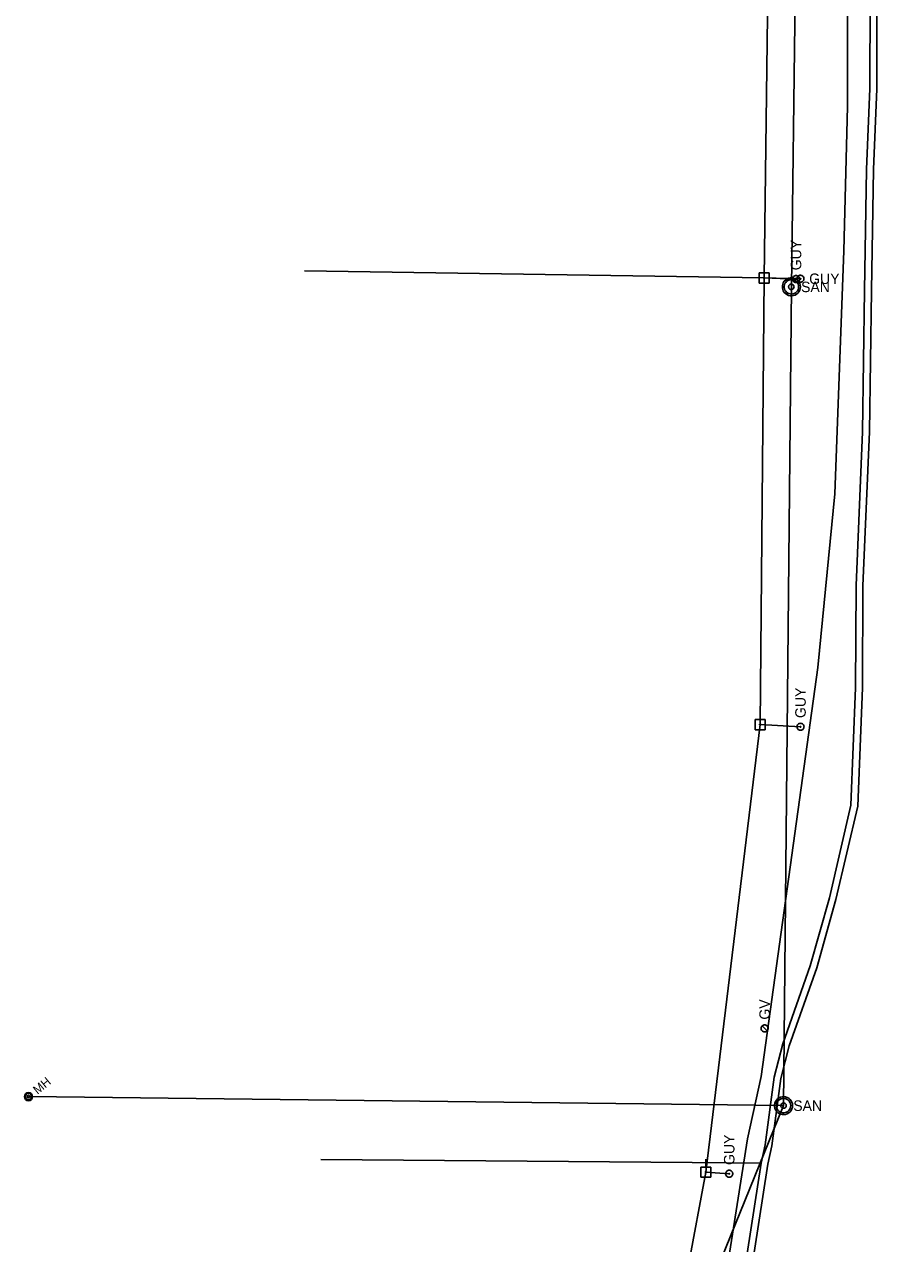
# Model space of a CAD drawing. Extents: x 596028 to 606371, y 330010 to 403088.
# Drawn here: x 601678.1 to 601991.3, y 356367.2 to 356814.2 of the extents above; entities that cross this region are included whole.
import ezdxf

# ---------------------------------------------------------------- set-up
doc = ezdxf.new("R2010")
doc.units = 0
for name, color, linetype in [('E_UTL_EGuyWire', 7, 'Continuous'), ('E_UTL_EPowerPole', 7, 'Continuous'), ('E_UTL_G', 7, 'Continuous'), ('E_UTL_G_UG', 7, 'Continuous'), ('E_UTL_Overhead', 7, 'Continuous'), ('E_UTL_SAN_MH', 7, 'Continuous'), ('E_UTL_SAN_UG', 7, 'Continuous'), ('E_UTL_T_UG', 7, 'Continuous')]:
    doc.layers.add(name, color=color, linetype=linetype)

msp = doc.modelspace()

# ---------------------------------------------------------------- linework, layer by layer
at = {"layer": 'E_UTL_EGuyWire'}
for p, q in [((601961.04, 356720.81), (601949.4, 356721.2)), ((601962.65, 356720.91), (601949.4, 356721.2)), ((601962.68, 356556.65), (601947.92, 356557.45)), ((601936.54, 356392.79), (601928.02, 356393.42))]:
    msp.add_line(p, q, dxfattribs=at)
for points in [[(601961.04, 356722.09), (601960.79, 356722.07), (601960.56, 356722), (601960.34, 356721.89), (601960.15, 356721.74), (601959.99, 356721.55), (601959.87, 356721.34), (601959.79, 356721.11), (601959.75, 356720.87), (601959.77, 356720.62), (601959.82, 356720.39), (601959.92, 356720.16), (601960.07, 356719.97), (601960.24, 356719.8), (601960.45, 356719.67), (601960.67, 356719.58), (601960.91, 356719.53), (601961.16, 356719.53), (601961.4, 356719.58), (601961.62, 356719.67), (601961.83, 356719.8), (601962.01, 356719.97), (601962.15, 356720.16), (601962.25, 356720.39), (601962.31, 356720.62), (601962.32, 356720.87), (601962.28, 356721.11), (601962.2, 356721.34), (601962.08, 356721.55), (601961.92, 356721.74), (601961.73, 356721.89), (601961.51, 356722), (601961.28, 356722.07), (601961.04, 356722.09)], [(601961.04, 356720.97), (601961.01, 356720.96), (601960.98, 356720.96), (601960.95, 356720.94), (601960.93, 356720.92), (601960.91, 356720.9), (601960.89, 356720.87), (601960.88, 356720.84), (601960.88, 356720.81), (601960.88, 356720.78), (601960.88, 356720.75), (601960.9, 356720.73), (601960.91, 356720.7), (601960.94, 356720.68), (601960.96, 356720.66), (601960.99, 356720.65), (601961.02, 356720.65), (601961.05, 356720.65), (601961.08, 356720.65), (601961.11, 356720.66), (601961.14, 356720.68), (601961.16, 356720.7), (601961.18, 356720.73), (601961.19, 356720.75), (601961.19, 356720.78), (601961.2, 356720.81), (601961.19, 356720.84), (601961.18, 356720.87), (601961.17, 356720.9), (601961.15, 356720.92), (601961.12, 356720.94), (601961.1, 356720.96), (601961.07, 356720.96), (601961.04, 356720.97)], [(601963.93, 356720.91), (601963.91, 356721.15), (601963.84, 356721.38), (601963.73, 356721.6), (601963.57, 356721.79), (601963.39, 356721.95), (601963.18, 356722.07), (601962.95, 356722.15), (601962.71, 356722.19), (601962.46, 356722.18), (601962.23, 356722.12), (601962, 356722.02), (601961.81, 356721.88), (601961.64, 356721.7), (601961.51, 356721.49), (601961.41, 356721.27), (601961.37, 356721.03), (601961.37, 356720.78), (601961.41, 356720.54), (601961.51, 356720.32), (601961.64, 356720.11), (601961.81, 356719.94), (601962, 356719.8), (601962.23, 356719.69), (601962.46, 356719.64), (601962.71, 356719.62), (601962.95, 356719.66), (601963.18, 356719.74), (601963.39, 356719.86), (601963.57, 356720.02), (601963.73, 356720.21), (601963.84, 356720.43), (601963.91, 356720.66), (601963.93, 356720.91)], [(601962.81, 356720.91), (601962.8, 356720.94), (601962.79, 356720.97), (601962.78, 356720.99), (601962.76, 356721.02), (601962.74, 356721.04), (601962.71, 356721.05), (601962.68, 356721.06), (601962.65, 356721.07), (601962.62, 356721.07), (601962.59, 356721.06), (601962.57, 356721.05), (601962.54, 356721.03), (601962.52, 356721.01), (601962.5, 356720.98), (601962.49, 356720.95), (601962.49, 356720.92), (601962.49, 356720.89), (601962.49, 356720.86), (601962.5, 356720.83), (601962.52, 356720.81), (601962.54, 356720.79), (601962.57, 356720.77), (601962.59, 356720.75), (601962.62, 356720.75), (601962.65, 356720.75), (601962.68, 356720.75), (601962.71, 356720.76), (601962.74, 356720.78), (601962.76, 356720.8), (601962.78, 356720.82), (601962.79, 356720.85), (601962.8, 356720.88), (601962.81, 356720.91)], [(601962.68, 356557.93), (601962.43, 356557.91), (601962.2, 356557.84), (601961.98, 356557.73), (601961.79, 356557.58), (601961.63, 356557.39), (601961.51, 356557.18), (601961.43, 356556.95), (601961.39, 356556.71), (601961.41, 356556.46), (601961.46, 356556.23), (601961.56, 356556.01), (601961.71, 356555.81), (601961.88, 356555.64), (601962.09, 356555.51), (601962.31, 356555.42), (601962.55, 356555.37), (601962.8, 356555.37), (601963.04, 356555.42), (601963.26, 356555.51), (601963.47, 356555.64), (601963.65, 356555.81), (601963.79, 356556.01), (601963.89, 356556.23), (601963.95, 356556.46), (601963.96, 356556.71), (601963.92, 356556.95), (601963.84, 356557.18), (601963.72, 356557.39), (601963.56, 356557.58), (601963.37, 356557.73), (601963.15, 356557.84), (601962.92, 356557.91), (601962.68, 356557.93)], [(601962.68, 356556.81), (601962.65, 356556.8), (601962.62, 356556.8), (601962.59, 356556.78), (601962.57, 356556.76), (601962.55, 356556.74), (601962.53, 356556.71), (601962.52, 356556.68), (601962.52, 356556.65), (601962.52, 356556.62), (601962.52, 356556.59), (601962.54, 356556.57), (601962.55, 356556.54), (601962.58, 356556.52), (601962.6, 356556.5), (601962.63, 356556.49), (601962.66, 356556.49), (601962.69, 356556.49), (601962.72, 356556.49), (601962.75, 356556.5), (601962.78, 356556.52), (601962.8, 356556.54), (601962.81, 356556.57), (601962.83, 356556.59), (601962.83, 356556.62), (601962.84, 356556.65), (601962.83, 356556.68), (601962.82, 356556.71), (601962.81, 356556.74), (601962.79, 356556.76), (601962.76, 356556.78), (601962.74, 356556.8), (601962.71, 356556.8), (601962.68, 356556.81)], [(601936.54, 356394.07), (601936.29, 356394.05), (601936.06, 356393.98), (601935.84, 356393.87), (601935.65, 356393.72), (601935.49, 356393.53), (601935.37, 356393.32), (601935.29, 356393.09), (601935.25, 356392.85), (601935.27, 356392.6), (601935.32, 356392.37), (601935.42, 356392.15), (601935.57, 356391.95), (601935.74, 356391.78), (601935.95, 356391.65), (601936.17, 356391.56), (601936.41, 356391.51), (601936.66, 356391.51), (601936.9, 356391.56), (601937.12, 356391.65), (601937.33, 356391.78), (601937.51, 356391.95), (601937.65, 356392.15), (601937.75, 356392.37), (601937.81, 356392.6), (601937.82, 356392.85), (601937.78, 356393.09), (601937.7, 356393.32), (601937.58, 356393.53), (601937.42, 356393.72), (601937.23, 356393.87), (601937.01, 356393.98), (601936.78, 356394.05), (601936.54, 356394.07)], [(601936.54, 356392.95), (601936.51, 356392.94), (601936.48, 356392.94), (601936.45, 356392.92), (601936.43, 356392.9), (601936.41, 356392.88), (601936.39, 356392.85), (601936.38, 356392.83), (601936.38, 356392.79), (601936.38, 356392.76), (601936.38, 356392.73), (601936.4, 356392.71), (601936.41, 356392.68), (601936.44, 356392.66), (601936.46, 356392.64), (601936.49, 356392.63), (601936.52, 356392.63), (601936.55, 356392.63), (601936.58, 356392.63), (601936.61, 356392.64), (601936.64, 356392.66), (601936.66, 356392.68), (601936.68, 356392.71), (601936.69, 356392.73), (601936.69, 356392.76), (601936.7, 356392.79), (601936.69, 356392.83), (601936.68, 356392.85), (601936.67, 356392.88), (601936.65, 356392.9), (601936.62, 356392.92), (601936.6, 356392.94), (601936.57, 356392.94), (601936.54, 356392.95)]]:
    msp.add_lwpolyline(points, dxfattribs=at)
at = {"layer": 'E_UTL_EPowerPole'}
for points in [[(601949.36, 356723.04), (601949.36, 356725.95)], [(601951.21, 356723.04), (601947.52, 356723.04)], [(601947.52, 356723.04), (601947.52, 356719.35)], [(601949.63, 356721.2), (601949.63, 356721.24), (601949.62, 356721.29), (601949.6, 356721.33), (601949.57, 356721.36), (601949.53, 356721.39), (601949.5, 356721.41), (601949.45, 356721.43), (601949.41, 356721.43), (601949.36, 356721.43), (601949.32, 356721.42), (601949.28, 356721.4), (601949.24, 356721.38), (601949.21, 356721.34), (601949.18, 356721.31), (601949.17, 356721.26), (601949.16, 356721.22), (601949.16, 356721.17), (601949.17, 356721.13), (601949.18, 356721.09), (601949.21, 356721.05), (601949.24, 356721.02), (601949.28, 356720.99), (601949.32, 356720.97), (601949.36, 356720.96), (601949.41, 356720.96), (601949.45, 356720.96), (601949.5, 356720.98), (601949.53, 356721), (601949.57, 356721.03), (601949.6, 356721.07), (601949.62, 356721.11), (601949.63, 356721.15), (601949.63, 356721.2)], [(601951.21, 356719.35), (601951.21, 356723.04)], [(601947.52, 356719.35), (601951.21, 356719.35)], [(601947.88, 356559.29), (601947.88, 356562.2)], [(601949.73, 356559.29), (601946.04, 356559.29)], [(601946.04, 356559.29), (601946.04, 356555.6)], [(601946.04, 356555.6), (601949.73, 356555.6)], [(601948.15, 356557.45), (601948.15, 356557.49), (601948.14, 356557.54), (601948.12, 356557.58), (601948.09, 356557.61), (601948.05, 356557.64), (601948.02, 356557.66), (601947.97, 356557.68), (601947.93, 356557.68), (601947.88, 356557.68), (601947.84, 356557.67), (601947.8, 356557.65), (601947.76, 356557.63), (601947.73, 356557.59), (601947.7, 356557.56), (601947.69, 356557.51), (601947.68, 356557.47), (601947.68, 356557.42), (601947.69, 356557.38), (601947.7, 356557.34), (601947.73, 356557.3), (601947.76, 356557.27), (601947.8, 356557.24), (601947.84, 356557.22), (601947.88, 356557.21), (601947.93, 356557.21), (601947.97, 356557.21), (601948.02, 356557.23), (601948.05, 356557.25), (601948.09, 356557.28), (601948.12, 356557.32), (601948.14, 356557.36), (601948.15, 356557.4), (601948.15, 356557.45)], [(601949.73, 356555.6), (601949.73, 356559.29)], [(601929.83, 356395.26), (601926.14, 356395.26)], [(601926.14, 356395.26), (601926.14, 356391.57)], [(601927.98, 356395.26), (601927.98, 356398.17)], [(601929.83, 356391.57), (601929.83, 356395.26)], [(601926.14, 356391.57), (601929.83, 356391.57)], [(601928.25, 356393.42), (601928.25, 356393.46), (601928.24, 356393.51), (601928.22, 356393.55), (601928.19, 356393.58), (601928.15, 356393.61), (601928.12, 356393.63), (601928.07, 356393.65), (601928.03, 356393.66), (601927.98, 356393.65), (601927.94, 356393.64), (601927.9, 356393.62), (601927.86, 356393.6), (601927.83, 356393.56), (601927.8, 356393.53), (601927.79, 356393.48), (601927.78, 356393.44), (601927.78, 356393.39), (601927.79, 356393.35), (601927.8, 356393.31), (601927.83, 356393.27), (601927.86, 356393.24), (601927.9, 356393.21), (601927.94, 356393.19), (601927.98, 356393.18), (601928.03, 356393.18), (601928.07, 356393.19), (601928.12, 356393.2), (601928.15, 356393.22), (601928.19, 356393.25), (601928.22, 356393.29), (601928.24, 356393.33), (601928.25, 356393.37), (601928.25, 356393.42)]]:
    msp.add_lwpolyline(points, dxfattribs=at)
at = {"layer": 'E_UTL_G'}
for points in [[(601949.53, 356447.36), (601949.28, 356447.34), (601949.05, 356447.27), (601948.83, 356447.16), (601948.64, 356447.01), (601948.48, 356446.82), (601948.36, 356446.61), (601948.28, 356446.38), (601948.24, 356446.14), (601948.26, 356445.89), (601948.31, 356445.66), (601948.41, 356445.44), (601948.56, 356445.24), (601948.73, 356445.07), (601948.94, 356444.94), (601949.16, 356444.85), (601949.4, 356444.8), (601949.65, 356444.8), (601949.89, 356444.85), (601950.11, 356444.94), (601950.32, 356445.07), (601950.5, 356445.24), (601950.64, 356445.44), (601950.74, 356445.66), (601950.8, 356445.89), (601950.81, 356446.14), (601950.77, 356446.38), (601950.69, 356446.61), (601950.57, 356446.82), (601950.41, 356447.01), (601950.22, 356447.16), (601950, 356447.27), (601949.77, 356447.34), (601949.53, 356447.36)], [(601950.43, 356445.17), (601948.62, 356446.98)]]:
    msp.add_lwpolyline(points, dxfattribs=at)
at = {"layer": 'E_UTL_G_UG'}
msp.add_line((601786.75, 356397.96), (601922.96, 356396.87), dxfattribs=at)
for points in [[(601938.27, 356332.06), (601948.22, 356396.73), (601949.76, 356403.42), (601953.01, 356428.25), (601956.14, 356440.43), (601966.26, 356469.06), (601973.27, 356494), (601981.18, 356527.91), (601982.85, 356570.97), (601983.03, 356608.4), (601985.44, 356664.8), (601986.17, 356716.64), (601986.92, 356760.99), (601988.14, 356790.65), (601988.35, 356856.87), (601988.16, 356932.12), (601987.85, 356983.19), (601988.01, 356985.57), (601988.28, 357017.66), (601989.8, 357066.66), (601989.81, 357066.75), (601990.13, 357111.97), (601991.32, 357211.42), (601991.32, 357297.44)], [(601889.56, 356059.22), (601940.72, 356331.55), (601950.67, 356396.26), (601952.22, 356402.97), (601955.47, 356427.77), (601958.53, 356439.7), (601968.64, 356468.31), (601975.69, 356493.38), (601983.67, 356527.58), (601985.35, 356570.92), (601985.53, 356608.34), (601987.94, 356664.73), (601988.66, 356716.6), (601989.42, 356760.92), (601990.64, 356790.59), (601990.85, 356856.87), (601990.66, 356932.13), (601990.35, 356983.12), (601990.5, 356985.48), (601990.78, 357017.61)], [(601922.96, 356396.87), (601948.22, 356396.73)]]:
    msp.add_lwpolyline(points, dxfattribs=at)
at = {"layer": 'E_UTL_Overhead'}
msp.add_line((601780.76, 356723.8), (601949.4, 356721.2), dxfattribs=at)
msp.add_lwpolyline([(601775.11, 355493.17), (601794.88, 355632.14), (601813.19, 355774.43), (601846.41, 355956.03), (601876.1, 356114.7), (601902.03, 356254.58), (601928.02, 356393.42), (601947.92, 356557.45), (601949.4, 356721.2), (601951.31, 356874.93), (601952.99, 357026.21), (601955.32, 357157.12), (601956.05, 357297.31), (601956.02, 357419.23), (601957.75, 357549.11), (601960.44, 357702.58), (601963.02, 358010.51), (601965.3, 358142.36), (601966.98, 358349.71), (601973.66, 358787.78)], dxfattribs=at)
at = {"layer": 'E_UTL_SAN_MH'}
for points in [[(601962.62, 356717.95), (601962.56, 356718.57), (601962.38, 356719.17), (601962.09, 356719.73), (601961.71, 356720.22), (601961.23, 356720.64), (601960.69, 356720.95), (601960.1, 356721.15), (601959.47, 356721.24), (601958.85, 356721.21), (601958.24, 356721.07), (601957.67, 356720.81), (601957.16, 356720.44), (601956.72, 356719.99), (601956.38, 356719.46), (601956.15, 356718.88), (601956.03, 356718.26), (601956.03, 356717.63), (601956.15, 356717.02), (601956.38, 356716.44), (601956.72, 356715.91), (601957.16, 356715.45), (601957.67, 356715.09), (601958.24, 356714.83), (601958.85, 356714.68), (601959.47, 356714.65), (601960.1, 356714.74), (601960.69, 356714.95), (601961.23, 356715.26), (601961.71, 356715.67), (601962.09, 356716.16), (601962.38, 356716.72), (601962.56, 356717.32), (601962.62, 356717.95)], [(601961.96, 356717.95), (601961.91, 356718.45), (601961.77, 356718.93), (601961.54, 356719.38), (601961.23, 356719.77), (601960.85, 356720.1), (601960.41, 356720.35), (601959.94, 356720.51), (601959.44, 356720.58), (601958.94, 356720.56), (601958.45, 356720.44), (601958, 356720.23), (601957.59, 356719.94), (601957.24, 356719.58), (601956.97, 356719.16), (601956.78, 356718.69), (601956.69, 356718.2), (601956.69, 356717.7), (601956.78, 356717.2), (601956.97, 356716.74), (601957.24, 356716.32), (601957.59, 356715.95), (601958, 356715.66), (601958.45, 356715.45), (601958.94, 356715.33), (601959.44, 356715.31), (601959.94, 356715.38), (601960.41, 356715.55), (601960.85, 356715.8), (601961.23, 356716.13), (601961.54, 356716.52), (601961.77, 356716.97), (601961.91, 356717.45), (601961.96, 356717.95)], [(601960.31, 356717.95), (601960.29, 356718.14), (601960.24, 356718.32), (601960.15, 356718.48), (601960.03, 356718.63), (601959.89, 356718.75), (601959.73, 356718.85), (601959.55, 356718.91), (601959.36, 356718.94), (601959.18, 356718.93), (601958.99, 356718.88), (601958.82, 356718.81), (601958.67, 356718.7), (601958.54, 356718.56), (601958.44, 356718.4), (601958.37, 356718.23), (601958.33, 356718.04), (601958.33, 356717.85), (601958.37, 356717.67), (601958.44, 356717.49), (601958.54, 356717.34), (601958.67, 356717.2), (601958.82, 356717.09), (601958.99, 356717.01), (601959.18, 356716.97), (601959.36, 356716.96), (601959.55, 356716.99), (601959.73, 356717.05), (601959.89, 356717.14), (601960.03, 356717.26), (601960.15, 356717.41), (601960.24, 356717.58), (601960.29, 356717.76), (601960.31, 356717.95)], [(601959.75, 356417.78), (601959.69, 356418.4), (601959.51, 356419), (601959.22, 356419.56), (601958.84, 356420.06), (601958.36, 356420.47), (601957.82, 356420.78), (601957.23, 356420.99), (601956.6, 356421.07), (601955.98, 356421.04), (601955.37, 356420.9), (601954.8, 356420.64), (601954.29, 356420.27), (601953.85, 356419.82), (601953.51, 356419.29), (601953.28, 356418.71), (601953.16, 356418.09), (601953.16, 356417.46), (601953.28, 356416.85), (601953.51, 356416.27), (601953.85, 356415.74), (601954.29, 356415.28), (601954.8, 356414.92), (601955.37, 356414.66), (601955.98, 356414.51), (601956.6, 356414.48), (601957.23, 356414.57), (601957.82, 356414.78), (601958.36, 356415.09), (601958.84, 356415.5), (601959.22, 356415.99), (601959.51, 356416.55), (601959.69, 356417.15), (601959.75, 356417.78)], [(601959.09, 356417.78), (601959.04, 356418.28), (601958.9, 356418.76), (601958.67, 356419.21), (601958.36, 356419.6), (601957.98, 356419.93), (601957.54, 356420.18), (601957.07, 356420.34), (601956.57, 356420.42), (601956.07, 356420.39), (601955.58, 356420.27), (601955.13, 356420.06), (601954.72, 356419.77), (601954.37, 356419.41), (601954.1, 356418.99), (601953.91, 356418.52), (601953.82, 356418.03), (601953.82, 356417.53), (601953.91, 356417.03), (601954.1, 356416.57), (601954.37, 356416.15), (601954.72, 356415.78), (601955.13, 356415.49), (601955.58, 356415.28), (601956.07, 356415.17), (601956.57, 356415.14), (601957.07, 356415.21), (601957.54, 356415.38), (601957.98, 356415.63), (601958.36, 356415.96), (601958.67, 356416.35), (601958.9, 356416.8), (601959.04, 356417.28), (601959.09, 356417.78)], [(601957.44, 356417.78), (601957.42, 356417.97), (601957.37, 356418.15), (601957.28, 356418.31), (601957.16, 356418.46), (601957.02, 356418.58), (601956.86, 356418.68), (601956.68, 356418.74), (601956.49, 356418.77), (601956.31, 356418.76), (601956.12, 356418.71), (601955.95, 356418.64), (601955.8, 356418.53), (601955.67, 356418.39), (601955.57, 356418.23), (601955.5, 356418.06), (601955.46, 356417.87), (601955.46, 356417.68), (601955.5, 356417.5), (601955.57, 356417.32), (601955.67, 356417.17), (601955.8, 356417.03), (601955.95, 356416.92), (601956.12, 356416.84), (601956.31, 356416.8), (601956.49, 356416.79), (601956.68, 356416.82), (601956.86, 356416.88), (601957.02, 356416.97), (601957.16, 356417.1), (601957.28, 356417.24), (601957.37, 356417.41), (601957.42, 356417.59), (601957.44, 356417.78)]]:
    msp.add_lwpolyline(points, dxfattribs=at)
for radius in [1.5, 1.2, 0.45]:
    msp.add_circle((601679.57, 356421.06), radius, dxfattribs=at)
at = {"layer": 'E_UTL_SAN_UG'}
for p, q in [((601959.32, 356717.95), (601963.42, 357018.18)), ((601956.45, 356417.78), (601959.32, 356717.95)), ((601679.57, 356421.06), (601956.45, 356417.78)), ((601926.46, 356343.91), (601956.45, 356417.78))]:
    msp.add_line(p, q, dxfattribs=at)
at = {"layer": 'E_UTL_T_UG'}
msp.add_lwpolyline([(601931.87, 356333.43), (601943.28, 356405.56), (601948.31, 356428.44), (601969.08, 356578.35), (601975.24, 356642.07), (601978.58, 356731.15), (601979.85, 356784.07), (601979.78, 356884.13), (601980.74, 356956.26), (601981.08, 357023.91), (601980.7, 357077.28), (601981.84, 357134.54), (601983.04, 357194.1), (601982.5, 357252.74), (601984.06, 357304.61), (601983.83, 357337.93), (601985.43, 357388.19), (601984.28, 357460.8), (601985.65, 357503.92), (601985.61, 357543.69), (601988.32, 357576.67)], dxfattribs=at)

# ---------------------------------------------------------------- texts
at = {"layer": 'E_UTL_EGuyWire'}
for p in [(601962.96, 356724.01), (601964.6, 356559.86), (601938.46, 356396)]:
    msp.add_text('GUY', height=3.85, rotation=90, dxfattribs=at).set_placement(p)
msp.add_text('GUY', height=3.85, dxfattribs=at).set_placement((601965.85, 356718.98))
at = {"layer": 'E_UTL_G'}
msp.add_text('GV', height=3.85, rotation=90, dxfattribs=at).set_placement((601951.45, 356449.29))
at = {"layer": 'E_UTL_SAN_MH'}
for p in [(601962.88, 356716), (601960.01, 356415.83)]:
    msp.add_text('SAN', height=3.849, dxfattribs=at).set_placement(p)
msp.add_text('MH', height=3.24, rotation=39.4027, dxfattribs=at).set_placement((601682.91, 356421.71))

doc.saveas('drawing.dxf')
